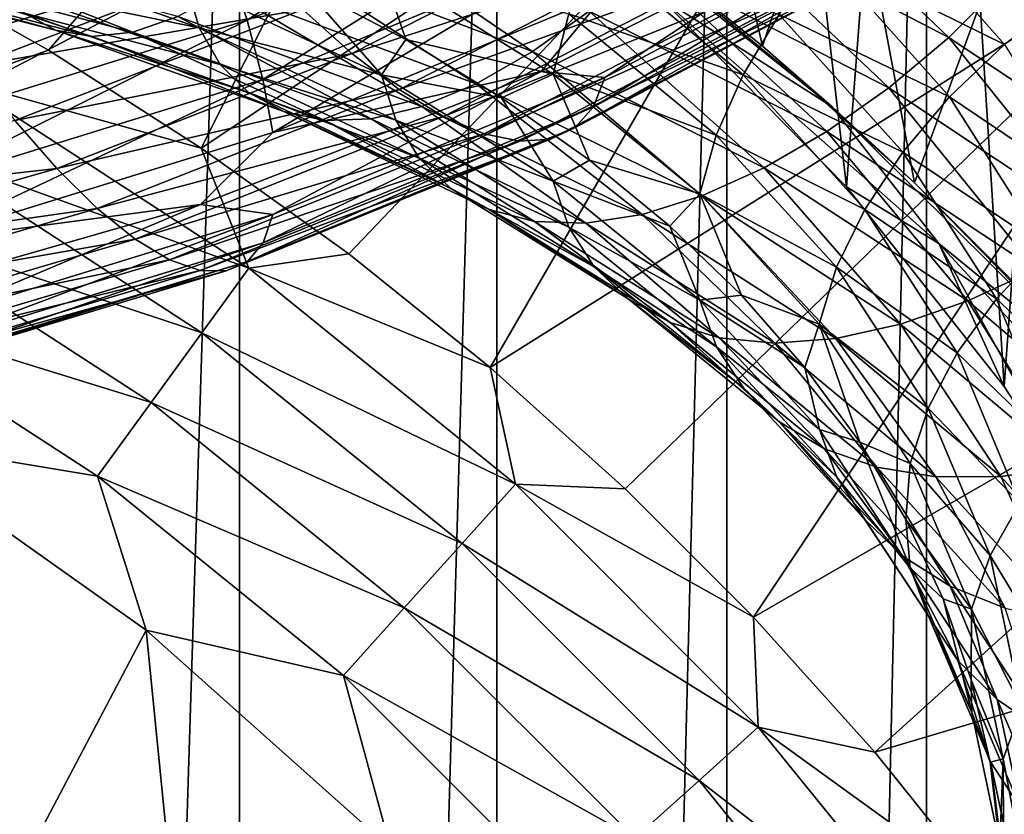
# Model space of a CAD drawing. Header units: metres. Extents: x -44 to 117, y -432 to 89.
# Tile 924 of 1056: x 8.56 to 13.52, y -56.39 to -52.38. Entities that reach past the tile are written whole.
import ezdxf

# ---------------------------------------------------------------- set-up
doc = ezdxf.new("R2010")
doc.units = ezdxf.units.M
doc.layers.add('solid_125568', color=7, linetype='CONTINUOUS')

msp = doc.modelspace()

# ---------------------------------------------------------------- linework, layer by layer
at = {"layer": 'solid_125568'}
for points in [[(17.143019, -53.226166, 273.509155), (3.356982, -45.266792, 273.509155), (3.335342, -45.254299, 273.742645)], [(17.164658, -53.238659, 273.742645), (17.143019, -53.226166, 273.509155), (3.335342, -45.254299, 273.742645)], [(3.335342, -45.254299, 291.208344), (17.164658, -53.238659, 273.742645), (3.335342, -45.254299, 273.742645)], [(3.335342, -45.254299, 291.208344), (17.164658, -53.238659, 291.208344), (17.164658, -53.238659, 273.742645)], [(3.335342, -45.254299, 291.208344), (3.359097, -45.268013, 291.593842), (17.164658, -53.238659, 291.208344)], [(17.076038, -53.187492, 273.273407), (3.421493, -45.304039, 273.279877), (3.356982, -45.266792, 273.509155)], [(17.143019, -53.226166, 273.509155), (17.076038, -53.187492, 273.273407), (3.356982, -45.266792, 273.509155)], [(3.359097, -45.268013, 291.593842), (17.140903, -53.224945, 291.593811), (17.164658, -53.238659, 291.208344)], [(3.359097, -45.268013, 291.593842), (3.437861, -45.313488, 291.980225), (17.140903, -53.224945, 291.593811)], [(16.969135, -53.125774, 273.052368), (3.530864, -45.367184, 273.052368), (3.421493, -45.304039, 273.279877)], [(17.076038, -53.187492, 273.273407), (16.969135, -53.125774, 273.052368), (3.421493, -45.304039, 273.279877)], [(3.437861, -45.313488, 291.980225), (17.062138, -53.17947, 291.980225), (17.140903, -53.224945, 291.593811)], [(3.437861, -45.313488, 291.980225), (3.571643, -45.390728, 292.371338), (17.062138, -53.17947, 291.980225)], [(16.805696, -53.03141, 272.814819), (3.679131, -45.452785, 272.833923), (3.530864, -45.367184, 273.052368)], [(16.969135, -53.125774, 273.052368), (16.805696, -53.03141, 272.814819), (3.530864, -45.367184, 273.052368)], [(3.571643, -45.390728, 292.371338), (16.928358, -53.10223, 292.371338), (17.062138, -53.17947, 291.980225)], [(3.571643, -45.390728, 292.371338), (3.760789, -45.499931, 292.757141), (16.928358, -53.10223, 292.371338)], [(16.637636, -52.934383, 272.631348), (3.862362, -45.558575, 272.631348), (3.679131, -45.452785, 272.833923)], [(16.805696, -53.03141, 272.814819), (16.637636, -52.934383, 272.631348), (3.679131, -45.452785, 272.833923)], [(3.760789, -45.499931, 292.757141), (16.746515, -52.997242, 292.744415), (16.928358, -53.10223, 292.371338)], [(3.760789, -45.499931, 292.757141), (4.005895, -45.641445, 293.12854), (16.746515, -52.997242, 292.744415)], [(16.423552, -52.81078, 272.44342), (4.076446, -45.682175, 272.44342), (3.862362, -45.558575, 272.631348)], [(16.637636, -52.934383, 272.631348), (16.423552, -52.81078, 272.44342), (3.862362, -45.558575, 272.631348)], [(4.005895, -45.641445, 293.12854), (16.494106, -52.851517, 293.12854), (16.746515, -52.997242, 292.744415)], [(4.005895, -45.641445, 293.12854), (4.306782, -45.815163, 293.488617), (16.494106, -52.851517, 293.12854)], [(16.338966, -52.761948, 272.378693), (4.161033, -45.731014, 272.378693), (4.076446, -45.682175, 272.44342)], [(16.423552, -52.81078, 272.44342), (16.338966, -52.761948, 272.378693), (4.076446, -45.682175, 272.44342)], [(16.183546, -52.672215, 272.271606), (4.31645, -45.820744, 272.271606), (4.161033, -45.731014, 272.378693)], [(16.338966, -52.761948, 272.378693), (16.183546, -52.672215, 272.271606), (4.161033, -45.731014, 272.378693)], [(4.306782, -45.815163, 293.488617), (16.193218, -52.677799, 293.488617), (16.494106, -52.851517, 293.12854)], [(4.306782, -45.815163, 293.488617), (4.6113, -45.990974, 293.730103), (16.193218, -52.677799, 293.488617)], [(15.919094, -52.519531, 272.114563), (4.580901, -45.973423, 272.114563), (4.31645, -45.820744, 272.271606)], [(16.183546, -52.672215, 272.271606), (15.919094, -52.519531, 272.114563), (4.31645, -45.820744, 272.271606)], [(15.919094, -52.519531, 272.114563), (15.633135, -52.354435, 271.971802), (4.580901, -45.973423, 272.114563)], [(4.6113, -45.990974, 293.730103), (15.906509, -52.512268, 293.718445), (16.193218, -52.677799, 293.488617)], [(4.6113, -45.990974, 293.730103), (4.935246, -46.178005, 293.902191), (15.906509, -52.512268, 293.718445)], [(4.935246, -46.178005, 293.902191), (15.56468, -52.314911, 293.902222), (15.906509, -52.512268, 293.718445)], [(8.246531, -93, 352.124207), (9.663789, -48, 351.118622), (8.246156, -48, 352.124451)], [(8.246531, -93, 352.124207), (9.664078, -93, 351.118408), (9.663789, -48, 351.118622)], [(9.664078, -93, 351.118408), (10.959921, -48, 349.960388), (9.663789, -48, 351.118622)], [(9.664078, -93, 351.118408), (10.960173, -93, 349.960144), (10.959921, -48, 349.960388)], [(10.960173, -93, 349.960144), (12.118184, -48, 348.664337), (10.959921, -48, 349.960388)], [(10.960173, -93, 349.960144), (12.118393, -93, 348.664093), (12.118184, -48, 348.664337)], [(12.721245, -53.225517, 330.144501), (11.779553, -52.26564, 328.925659), (12.118204, -48, 329.335663)], [(12.118393, -93, 348.664093), (13.124092, -48, 347.246704), (12.118184, -48, 348.664337)], [(12.721245, -53.225517, 330.144501), (12.118204, -48, 329.335663), (13.124109, -48, 330.753326)], [(12.118393, -93, 348.664093), (13.124221, -93, 347.24649), (13.124092, -48, 347.246704)], [(13.516206, -54.23061, 331.413025), (12.721245, -53.225517, 330.144501), (13.124109, -48, 330.753326)], [(13.124221, -93, 347.24649), (13.964926, -48, 345.725403), (13.124092, -48, 347.246704)], [(13.516206, -54.23061, 331.413025), (13.124109, -48, 330.753326), (13.964943, -48, 332.274658)], [(13.124221, -93, 347.24649), (13.96501, -93, 345.72522), (13.964926, -48, 345.725403)], [(13.990424, -54.959663, 332.32782), (13.516206, -54.23061, 331.413025), (13.964943, -48, 332.274658)], [(8.701535, -52.537182, 267.378693), (7.905807, -52.087318, 267.378693), (11.122501, -49.750217, 271.024719)], [(9.471743, -53.029461, 267.378693), (8.701535, -52.537182, 267.378693), (11.122501, -49.750217, 271.024719)], [(9.471743, -53.029461, 267.378693), (11.122501, -49.750217, 271.024719), (12.881689, -50.765884, 271.223572)], [(11.867803, -50.653893, 294.5), (11.500313, -51.87595, 294.5), (12.297824, -52.517117, 294.5)], [(12.704739, -51.296204, 294.5), (11.867803, -50.653893, 294.5), (12.297824, -52.517117, 294.5)], [(10.21417, -53.562717, 267.378693), (9.471743, -53.029461, 267.378693), (12.881689, -50.765884, 271.223572)], [(10.926641, -54.135384, 267.378693), (10.21417, -53.562717, 267.378693), (12.881689, -50.765884, 271.223572)], [(10.926641, -54.135384, 267.378693), (12.881689, -50.765884, 271.223572), (14.65399, -51.789124, 271.621307)], [(12.982296, -51.181026, 294.476563), (13.511361, -51.985119, 294.5), (14.281245, -52.714848, 294.5)], [(12.982296, -51.181026, 294.476563), (14.281245, -52.714848, 294.5), (14.470313, -52.529686, 294.476563)], [(12.982296, -51.181026, 294.476563), (14.470313, -52.529686, 294.476563), (14.325593, -52.029861, 294.406891)], [(12.704739, -51.296204, 294.5), (12.297824, -52.517117, 294.5), (13.064121, -53.205406, 294.5)], [(13.511361, -51.985119, 294.5), (12.704739, -51.296204, 294.5), (13.064121, -53.205406, 294.5)], [(9.59651, -52.064251, 860.611084), (11.228386, -51.387558, 861.555359), (9.703315, -52.385498, 860.737854)], [(11.228386, -51.387558, 861.555359), (11.353364, -51.700367, 861.690613), (9.703315, -52.385498, 860.737854)], [(12.238725, -51.517078, 902.427551), (11.982244, -51.821827, 902.351868), (13.23727, -52.472126, 901.111633)], [(13.520548, -52.187912, 901.166626), (12.238725, -51.517078, 902.427551), (13.23727, -52.472126, 901.111633)], [(12.647263, -52.820904, 325.5), (11.086581, -51.569908, 325.5), (11.779553, -52.26564, 328.925659)], [(11.500313, -51.87595, 294.5), (11.086581, -51.569908, 325.5), (12.647263, -52.820904, 325.5)], [(9.703315, -52.385498, 860.737854), (11.353364, -51.700367, 861.690613), (9.782591, -52.683659, 860.908569)], [(11.353364, -51.700367, 861.690613), (11.446134, -51.992786, 861.867981), (9.782591, -52.683659, 860.908569)], [(7.747924, -52.255142, 859.707581), (9.464673, -51.72728, 860.531128), (7.855839, -52.601288, 859.779236)], [(9.464673, -51.72728, 860.531128), (9.59651, -52.064251, 860.611084), (7.855839, -52.601288, 859.779236)], [(11.607063, -54.745781, 267.378693), (10.926641, -54.135384, 267.378693), (14.65399, -51.789124, 271.621307)], [(12.253444, -55.392117, 267.378693), (11.607063, -54.745781, 267.378693), (14.65399, -51.789124, 271.621307)], [(11.982244, -51.821827, 902.351868), (11.709016, -52.097622, 902.224304), (12.935476, -52.726486, 901.006287)], [(13.23727, -52.472126, 901.111633), (11.982244, -51.821827, 902.351868), (12.935476, -52.726486, 901.006287)], [(16.009871, -53.223419, 271.621307), (12.253444, -55.392117, 267.378693), (14.65399, -51.789124, 271.621307)], [(12.607059, -52.058762, 894.48175), (12.870127, -51.77383, 894.394226), (13.516775, -52.507988, 893.135254)], [(13.516775, -52.507988, 893.135254), (12.870127, -51.77383, 894.394226), (13.829067, -52.26741, 893.070618)], [(10.098078, -51.829777, 903.148621), (9.844949, -52.053421, 902.911499), (11.139381, -52.544228, 901.834167)], [(10.230477, -52.552696, 865.146118), (11.601513, -51.857368, 866.140808), (9.983117, -52.331326, 865.38855)], [(11.425812, -52.339935, 902.049988), (10.098078, -51.829777, 903.148621), (11.139381, -52.544228, 901.834167)], [(11.871897, -52.017284, 865.883545), (11.601513, -51.857368, 866.140808), (10.230477, -52.552696, 865.146118)], [(11.50377, -52.257648, 862.084473), (12.769224, -51.837643, 863.18689), (11.183094, -52.643414, 862.124512)], [(11.504219, -52.673965, 862.612915), (11.183094, -52.643414, 862.124512), (12.769224, -51.837643, 863.18689)], [(13.046069, -51.852699, 863.687927), (12.981181, -52.008228, 863.993591), (11.446983, -52.82238, 862.921021)], [(11.504219, -52.673965, 862.612915), (13.046069, -51.852699, 863.687927), (11.446983, -52.82238, 862.921021)], [(11.504219, -52.673965, 862.612915), (12.769224, -51.837643, 863.18689), (13.046069, -51.852699, 863.687927)], [(12.297824, -52.517117, 294.5), (11.500313, -51.87595, 294.5), (12.647263, -52.820904, 325.5)], [(8.017706, -52.00901, 903.273193), (7.823574, -52.102558, 902.928589), (9.127118, -52.445602, 902.007385)], [(9.353641, -52.366348, 902.335022), (8.017706, -52.00901, 903.273193), (9.127118, -52.445602, 902.007385)], [(9.782591, -52.683659, 860.908569), (11.446134, -51.992786, 861.867981), (9.831841, -52.951397, 861.120422)], [(11.446134, -51.992786, 861.867981), (11.50377, -52.257648, 862.084473), (9.831841, -52.951397, 861.120422)], [(10.468892, -52.734627, 864.87262), (11.871897, -52.017284, 865.883545), (10.230477, -52.552696, 865.146118)], [(12.125521, -52.133026, 865.599182), (11.871897, -52.017284, 865.883545), (10.468892, -52.734627, 864.87262)], [(12.981181, -52.008228, 863.993591), (12.876419, -52.122391, 864.314392), (11.35459, -52.926327, 863.246826)], [(11.446983, -52.82238, 862.921021), (12.981181, -52.008228, 863.993591), (11.35459, -52.926327, 863.246826)], [(13.511361, -51.985119, 294.5), (13.064121, -53.205406, 294.5), (13.794596, -53.935879, 294.5)], [(14.281245, -52.714848, 294.5), (13.511361, -51.985119, 294.5), (13.794596, -53.935879, 294.5)], [(7.855839, -52.601288, 859.779236), (9.59651, -52.064251, 860.611084), (7.94326, -52.929588, 859.899048)], [(9.59651, -52.064251, 860.611084), (9.703315, -52.385498, 860.737854), (7.94326, -52.929588, 859.899048)], [(9.461052, -52.423378, 899.305725), (8.361881, -52.037899, 900.254822), (9.394997, -52.198315, 898.99408)], [(8.45571, -52.217327, 900.593994), (8.361881, -52.037899, 900.254822), (9.461052, -52.423378, 899.305725)], [(9.844949, -52.053421, 902.911499), (9.594863, -52.233952, 902.638306), (10.856365, -52.705914, 901.582214)], [(11.139381, -52.544228, 901.834167), (9.844949, -52.053421, 902.911499), (10.856365, -52.705914, 901.582214)], [(11.322314, -52.353718, 896.129272), (11.448859, -52.038528, 895.937927), (12.200604, -52.661175, 894.777222)], [(12.200604, -52.661175, 894.777222), (11.448859, -52.038528, 895.937927), (12.382464, -52.356876, 894.610657)], [(12.382464, -52.356876, 894.610657), (12.607059, -52.058762, 894.48175), (13.240438, -52.771179, 893.242432)], [(13.240438, -52.771179, 893.242432), (12.607059, -52.058762, 894.48175), (13.516775, -52.507988, 893.135254)], [(8.738064, -52.435455, 901.305542), (7.49013, -52.116215, 902.197327), (8.582075, -52.350861, 900.946899)], [(7.646699, -52.137787, 902.567383), (7.49013, -52.116215, 902.197327), (8.738064, -52.435455, 901.305542)], [(7.823574, -52.102558, 902.928589), (7.646699, -52.137787, 902.567383), (8.920747, -52.46806, 901.661682)], [(9.127118, -52.445602, 902.007385), (7.823574, -52.102558, 902.928589), (8.920747, -52.46806, 901.661682)], [(8.260358, -52.692642, 267.072937), (7.905807, -52.087318, 267.378693), (8.701535, -52.537182, 267.378693)], [(8.318213, -52.616932, 864.727844), (9.732686, -52.076279, 865.594849), (8.106599, -52.314674, 864.908081)], [(9.983117, -52.331326, 865.38855), (9.732686, -52.076279, 865.594849), (8.318213, -52.616932, 864.727844)], [(10.378281, -52.117817, 897.442627), (10.502178, -52.482899, 897.519104), (9.985483, -52.211227, 898.096191)], [(11.243861, -52.657497, 896.35437), (10.502178, -52.482899, 897.519104), (10.378281, -52.117817, 897.442627)], [(11.243861, -52.657497, 896.35437), (10.378281, -52.117817, 897.442627), (11.322314, -52.353718, 896.129272)], [(11.709016, -52.097622, 902.224304), (11.425812, -52.339935, 902.049988), (12.622631, -52.946957, 900.855286)], [(12.935476, -52.726486, 901.006287), (11.709016, -52.097622, 902.224304), (12.622631, -52.946957, 900.855286)], [(8.920747, -52.46806, 901.661682), (7.646699, -52.137787, 902.567383), (8.738064, -52.435455, 901.305542)], [(10.692509, -52.871346, 864.573242), (12.125521, -52.133026, 865.599182), (10.468892, -52.734627, 864.87262)], [(12.356373, -52.200489, 865.292725), (12.125521, -52.133026, 865.599182), (10.692509, -52.871346, 864.573242)], [(12.876419, -52.122391, 864.314392), (12.735133, -52.193573, 864.642822), (11.229998, -52.984493, 863.582581)], [(11.35459, -52.926327, 863.246826), (12.876419, -52.122391, 864.314392), (11.229998, -52.984493, 863.582581)], [(9.567243, -52.608402, 899.636353), (8.45571, -52.217327, 900.593994), (9.461052, -52.423378, 899.305725)], [(8.582075, -52.350861, 900.946899), (8.45571, -52.217327, 900.593994), (9.567243, -52.608402, 899.636353)], [(10.378843, -52.661522, 897.972351), (9.394997, -52.198315, 898.99408), (9.985483, -52.211227, 898.096191)], [(9.461052, -52.423378, 899.305725), (9.394997, -52.198315, 898.99408), (10.378843, -52.661522, 897.972351)], [(10.378843, -52.661522, 897.972351), (9.985483, -52.211227, 898.096191), (10.502178, -52.482899, 897.519104)], [(10.896039, -52.95829, 864.253479), (12.356373, -52.200489, 865.292725), (10.692509, -52.871346, 864.573242)], [(12.560673, -52.220142, 864.971436), (12.356373, -52.200489, 865.292725), (10.896039, -52.95829, 864.253479)], [(12.735133, -52.193573, 864.642822), (12.560673, -52.220142, 864.971436), (11.076166, -52.995583, 863.920715)], [(11.229998, -52.984493, 863.582581), (12.735133, -52.193573, 864.642822), (11.076166, -52.995583, 863.920715)], [(13.520548, -52.187912, 901.166626), (13.23727, -52.472126, 901.111633), (14.341559, -53.213631, 899.782715)], [(9.594863, -52.233952, 902.638306), (9.353641, -52.366348, 902.335022), (10.583374, -52.8204, 901.299438)], [(10.856365, -52.705914, 901.582214), (9.594863, -52.233952, 902.638306), (10.583374, -52.8204, 901.299438)], [(9.831841, -52.951397, 861.120422), (11.50377, -52.257648, 862.084473), (11.183094, -52.643414, 862.124512)], [(11.076166, -52.995583, 863.920715), (12.560673, -52.220142, 864.971436), (10.896039, -52.95829, 864.253479)], [(12.647263, -52.820904, 325.5), (11.779553, -52.26564, 328.925659), (13.186233, -53.510242, 328.92865)], [(13.186233, -53.510242, 328.92865), (11.779553, -52.26564, 328.925659), (12.721245, -53.225517, 330.144501)], [(8.532269, -52.891697, 864.50647), (9.983117, -52.331326, 865.38855), (8.318213, -52.616932, 864.727844)], [(10.230477, -52.552696, 865.146118), (9.983117, -52.331326, 865.38855), (8.532269, -52.891697, 864.50647)], [(9.710257, -52.750134, 899.978088), (8.582075, -52.350861, 900.946899), (9.567243, -52.608402, 899.636353)], [(8.738064, -52.435455, 901.305542), (8.582075, -52.350861, 900.946899), (9.710257, -52.750134, 899.978088)], [(9.353641, -52.366348, 902.335022), (9.127118, -52.445602, 902.007385), (10.327034, -52.883095, 900.991272)], [(10.583374, -52.8204, 901.299438), (9.353641, -52.366348, 902.335022), (10.327034, -52.883095, 900.991272)], [(11.425812, -52.339935, 902.049988), (11.139381, -52.544228, 901.834167), (12.306181, -53.129478, 900.663208)], [(11.243861, -52.657497, 896.35437), (11.322314, -52.353718, 896.129272), (12.065747, -52.964657, 894.977539)], [(12.065747, -52.964657, 894.977539), (11.322314, -52.353718, 896.129272), (12.200604, -52.661175, 894.777222)], [(12.622631, -52.946957, 900.855286), (11.425812, -52.339935, 902.049988), (12.306181, -53.129478, 900.663208)], [(12.200604, -52.661175, 894.777222), (12.382464, -52.356876, 894.610657), (13.004519, -53.050316, 893.387939)], [(13.004519, -53.050316, 893.387939), (12.382464, -52.356876, 894.610657), (13.240438, -52.771179, 893.242432)], [(7.94326, -52.929588, 859.899048), (9.703315, -52.385498, 860.737854), (8.008144, -53.23254, 860.06427)], [(9.703315, -52.385498, 860.737854), (9.782591, -52.683659, 860.908569), (8.008144, -53.23254, 860.06427)], [(9.886786, -52.845333, 900.323059), (8.738064, -52.435455, 901.305542), (9.710257, -52.750134, 899.978088)], [(8.920747, -52.46806, 901.661682), (8.738064, -52.435455, 901.305542), (9.886786, -52.845333, 900.323059)], [(9.127118, -52.445602, 902.007385), (8.920747, -52.46806, 901.661682), (10.09351, -52.890747, 900.663391)], [(10.327034, -52.883095, 900.991272), (9.127118, -52.445602, 902.007385), (10.09351, -52.890747, 900.663391)], [(10.451821, -52.889797, 898.277771), (9.461052, -52.423378, 899.305725), (10.378843, -52.661522, 897.972351)], [(9.567243, -52.608402, 899.636353), (9.461052, -52.423378, 899.305725), (10.451821, -52.889797, 898.277771)], [(10.09351, -52.890747, 900.663391), (8.920747, -52.46806, 901.661682), (9.886786, -52.845333, 900.323059)], [(10.378843, -52.661522, 897.972351), (10.502178, -52.482899, 897.519104), (10.98378, -52.776844, 896.920166)], [(11.243861, -52.657497, 896.35437), (10.98378, -52.776844, 896.920166), (10.502178, -52.482899, 897.519104)], [(13.064121, -53.205406, 294.5), (12.297824, -52.517117, 294.5), (12.647263, -52.820904, 325.5)], [(13.23727, -52.472126, 901.111633), (12.935476, -52.726486, 901.006287), (14.014635, -53.444447, 899.70166)], [(14.341559, -53.213631, 899.782715), (13.23727, -52.472126, 901.111633), (14.014635, -53.444447, 899.70166)], [(13.240438, -52.771179, 893.242432), (13.516775, -52.507988, 893.135254), (14.00852, -53.2897, 891.836243)], [(8.260358, -52.692642, 267.072937), (8.701535, -52.537182, 267.378693), (9.471743, -53.029461, 267.378693)], [(8.743685, -53.132782, 864.249268), (10.230477, -52.552696, 865.146118), (8.532269, -52.891697, 864.50647)], [(10.468892, -52.734627, 864.87262), (10.230477, -52.552696, 865.146118), (8.743685, -53.132782, 864.249268)], [(11.139381, -52.544228, 901.834167), (10.856365, -52.705914, 901.582214), (11.993478, -53.269958, 900.434875)], [(12.306181, -53.129478, 900.663208), (11.139381, -52.544228, 901.834167), (11.993478, -53.269958, 900.434875)], [(10.569158, -53.081181, 898.598877), (9.567243, -52.608402, 899.636353), (10.451821, -52.889797, 898.277771)], [(9.710257, -52.750134, 899.978088), (9.567243, -52.608402, 899.636353), (10.569158, -53.081181, 898.598877)], [(9.831841, -52.951397, 861.120422), (11.183094, -52.643414, 862.124512), (9.468558, -53.313225, 861.1745)], [(9.832201, -53.364437, 861.646545), (9.468558, -53.313225, 861.1745), (11.183094, -52.643414, 862.124512)], [(9.832201, -53.364437, 861.646545), (11.183094, -52.643414, 862.124512), (11.504219, -52.673965, 862.612915)], [(11.244503, -53.196987, 896.881836), (10.378843, -52.661522, 897.972351), (10.98378, -52.776844, 896.920166)], [(10.451821, -52.889797, 898.277771), (10.378843, -52.661522, 897.972351), (11.244503, -53.196987, 896.881836)], [(11.243861, -52.657497, 896.35437), (11.427592, -53.090977, 896.302124), (10.98378, -52.776844, 896.920166)], [(11.982163, -53.260338, 895.207764), (11.427592, -53.090977, 896.302124), (11.243861, -52.657497, 896.35437)], [(11.982163, -53.260338, 895.207764), (11.243861, -52.657497, 896.35437), (12.065747, -52.964657, 894.977539)], [(12.065747, -52.964657, 894.977539), (12.200604, -52.661175, 894.777222), (12.813499, -53.338753, 893.567688)], [(12.813499, -53.338753, 893.567688), (12.200604, -52.661175, 894.777222), (13.004519, -53.050316, 893.387939)], [(8.008144, -53.23254, 860.06427), (9.782591, -52.683659, 860.908569), (8.04845, -53.502636, 860.272339)], [(9.782591, -52.683659, 860.908569), (9.831841, -52.951397, 861.120422), (8.04845, -53.502636, 860.272339)], [(8.260358, -52.692642, 267.072937), (9.710632, -53.63446, 267.072937), (8.059456, -53.040615, 266.826752)], [(8.260358, -52.692642, 267.072937), (9.471743, -53.029461, 267.378693), (9.710632, -53.63446, 267.072937)], [(11.504219, -52.673965, 862.612915), (11.446983, -52.82238, 862.921021), (9.783266, -53.506584, 861.956909)], [(9.832201, -53.364437, 861.646545), (11.504219, -52.673965, 862.612915), (9.783266, -53.506584, 861.956909)], [(10.856365, -52.705914, 901.582214), (10.583374, -52.8204, 901.299438), (11.691847, -53.364269, 900.175049)], [(11.993478, -53.269958, 900.434875), (10.856365, -52.705914, 901.582214), (11.691847, -53.364269, 900.175049)], [(8.947432, -53.333973, 863.961731), (10.468892, -52.734627, 864.87262), (8.743685, -53.132782, 864.249268)], [(10.692509, -52.871346, 864.573242), (10.468892, -52.734627, 864.87262), (8.947432, -53.333973, 863.961731)], [(10.727181, -53.232201, 898.92804), (9.710257, -52.750134, 899.978088), (10.569158, -53.081181, 898.598877)], [(9.886786, -52.845333, 900.323059), (9.710257, -52.750134, 899.978088), (10.727181, -53.232201, 898.92804)], [(12.935476, -52.726486, 901.006287), (12.622631, -52.946957, 900.855286), (13.675711, -53.640907, 899.575989)], [(14.014635, -53.444447, 899.70166), (12.935476, -52.726486, 901.006287), (13.675711, -53.640907, 899.575989)], [(11.244503, -53.196987, 896.881836), (10.98378, -52.776844, 896.920166), (11.427592, -53.090977, 896.302124)], [(13.004519, -53.050316, 893.387939), (13.240438, -52.771179, 893.242432), (13.72208, -53.530136, 891.963867)], [(13.72208, -53.530136, 891.963867), (13.240438, -52.771179, 893.242432), (14.00852, -53.2897, 891.836243)], [(11.446983, -52.82238, 862.921021), (11.35459, -52.926327, 863.246826), (9.704287, -53.601543, 862.286987)], [(9.783266, -53.506584, 861.956909), (11.446983, -52.82238, 862.921021), (9.704287, -53.601543, 862.286987)], [(10.922231, -53.33939, 899.257751), (9.886786, -52.845333, 900.323059), (10.727181, -53.232201, 898.92804)], [(10.09351, -52.890747, 900.663391), (9.886786, -52.845333, 900.323059), (10.922231, -53.33939, 899.257751)], [(10.583374, -52.8204, 901.299438), (10.327034, -52.883095, 900.991272), (11.408627, -53.408306, 899.888489)], [(11.691847, -53.364269, 900.175049), (10.583374, -52.8204, 901.299438), (11.408627, -53.408306, 899.888489)], [(14.06751, -54.228737, 325.5), (12.647263, -52.820904, 325.5), (13.186233, -53.510242, 328.92865)], [(13.064121, -53.205406, 294.5), (12.647263, -52.820904, 325.5), (14.06751, -54.228737, 325.5)], [(8.743685, -53.132782, 864.249268), (8.532269, -52.891697, 864.50647), (6.984691, -53.329895, 863.726624)], [(9.138512, -53.489063, 863.649414), (10.692509, -52.871346, 864.573242), (8.947432, -53.333973, 863.961731)], [(10.896039, -52.95829, 864.253479), (10.692509, -52.871346, 864.573242), (9.138512, -53.489063, 863.649414)], [(10.327034, -52.883095, 900.991272), (10.09351, -52.890747, 900.663391), (11.150625, -53.399261, 899.580444)], [(11.150625, -53.399261, 899.580444), (10.09351, -52.890747, 900.663391), (10.922231, -53.33939, 899.257751)], [(11.408627, -53.408306, 899.888489), (10.327034, -52.883095, 900.991272), (11.150625, -53.399261, 899.580444)], [(11.323574, -53.428844, 897.180298), (10.451821, -52.889797, 898.277771), (11.244503, -53.196987, 896.881836)], [(10.569158, -53.081181, 898.598877), (10.451821, -52.889797, 898.277771), (11.323574, -53.428844, 897.180298)], [(8.04845, -53.502636, 860.272339), (9.831841, -52.951397, 861.120422), (9.468558, -53.313225, 861.1745)], [(9.312419, -53.593063, 863.318176), (10.896039, -52.95829, 864.253479), (9.138512, -53.489063, 863.649414)], [(11.076166, -52.995583, 863.920715), (10.896039, -52.95829, 864.253479), (9.312419, -53.593063, 863.318176)], [(11.35459, -52.926327, 863.246826), (11.229998, -52.984493, 863.582581), (9.597797, -53.648293, 862.629089)], [(9.704287, -53.601543, 862.286987), (11.35459, -52.926327, 863.246826), (9.597797, -53.648293, 862.629089)], [(12.622631, -52.946957, 900.855286), (12.306181, -53.129478, 900.663208), (13.332845, -53.799496, 899.40979)], [(13.675711, -53.640907, 899.575989), (12.622631, -52.946957, 900.855286), (13.332845, -53.799496, 899.40979)], [(9.466335, -53.645805, 862.975464), (11.076166, -52.995583, 863.920715), (9.312419, -53.593063, 863.318176)], [(11.229998, -52.984493, 863.582581), (11.076166, -52.995583, 863.920715), (9.466335, -53.645805, 862.975464)], [(9.597797, -53.648293, 862.629089), (11.229998, -52.984493, 863.582581), (9.466335, -53.645805, 862.975464)], [(11.982163, -53.260338, 895.207764), (12.065747, -52.964657, 894.977539), (12.671865, -53.629848, 893.777405)], [(12.671865, -53.629848, 893.777405), (12.065747, -52.964657, 894.977539), (12.813499, -53.338753, 893.567688)], [(8.059456, -53.040615, 266.826752), (9.474458, -53.959526, 266.826752), (7.841757, -53.417679, 266.646545)], [(9.710632, -53.63446, 267.072937), (9.474458, -53.959526, 266.826752), (8.059456, -53.040615, 266.826752)], [(9.710632, -53.63446, 267.072937), (9.471743, -53.029461, 267.378693), (10.21417, -53.562717, 267.378693)], [(12.813499, -53.338753, 893.567688), (13.004519, -53.050316, 893.387939), (13.477542, -53.789421, 892.126587)], [(13.477542, -53.789421, 892.126587), (13.004519, -53.050316, 893.387939), (13.72208, -53.530136, 891.963867)], [(11.45072, -53.627281, 897.490967), (10.569158, -53.081181, 898.598877), (11.323574, -53.428844, 897.180298)], [(10.727181, -53.232201, 898.92804), (10.569158, -53.081181, 898.598877), (11.45072, -53.627281, 897.490967)], [(11.244503, -53.196987, 896.881836), (11.427592, -53.090977, 896.302124), (11.831213, -53.423008, 895.668152)], [(11.982163, -53.260338, 895.207764), (11.831213, -53.423008, 895.668152), (11.427592, -53.090977, 896.302124)], [(7.157763, -53.587627, 863.457214), (8.743685, -53.132782, 864.249268), (6.984691, -53.329895, 863.726624)], [(8.947432, -53.333973, 863.961731), (8.743685, -53.132782, 864.249268), (7.157763, -53.587627, 863.457214)], [(12.306181, -53.129478, 900.663208), (11.993478, -53.269958, 900.434875), (12.994016, -53.916641, 899.207153)], [(13.332845, -53.799496, 899.40979), (12.306181, -53.129478, 900.663208), (12.994016, -53.916641, 899.207153)], [(11.982879, -53.795383, 895.732605), (11.244503, -53.196987, 896.881836), (11.831213, -53.423008, 895.668152)], [(11.323574, -53.428844, 897.180298), (11.244503, -53.196987, 896.881836), (11.982879, -53.795383, 895.732605)], [(13.794596, -53.935879, 294.5), (13.064121, -53.205406, 294.5), (14.06751, -54.228737, 325.5)], [(11.621954, -53.78857, 897.806458), (10.727181, -53.232201, 898.92804), (11.45072, -53.627281, 897.490967)], [(10.922231, -53.33939, 899.257751), (10.727181, -53.232201, 898.92804), (11.621954, -53.78857, 897.806458)], [(11.982163, -53.260338, 895.207764), (12.193214, -53.771244, 895.020203), (11.831213, -53.423008, 895.668152)], [(12.584102, -53.916969, 894.012939), (12.193214, -53.771244, 895.020203), (11.982163, -53.260338, 895.207764)], [(12.584102, -53.916969, 894.012939), (11.982163, -53.260338, 895.207764), (12.671865, -53.629848, 893.777405)], [(16.009871, -53.223419, 271.621307), (12.863886, -56.072498, 267.378693), (12.253444, -55.392117, 267.378693)], [(13.186233, -53.510242, 328.92865), (12.721245, -53.225517, 330.144501), (13.516206, -54.23061, 331.413025)], [(16.009871, -53.223419, 271.621307), (17.225948, -54.778015, 271.621307), (12.863886, -56.072498, 267.378693)], [(11.993478, -53.269958, 900.434875), (11.691847, -53.364269, 900.175049), (12.66718, -53.98875, 898.97229)], [(12.994016, -53.916641, 899.207153), (11.993478, -53.269958, 900.434875), (12.66718, -53.98875, 898.97229)], [(7.324533, -53.805092, 863.158081), (8.947432, -53.333973, 863.961731), (7.157763, -53.587627, 863.457214)], [(9.138512, -53.489063, 863.649414), (8.947432, -53.333973, 863.961731), (7.324533, -53.805092, 863.158081)], [(8.04845, -53.502636, 860.272339), (9.468558, -53.313225, 861.1745), (7.656762, -53.832657, 860.349487)], [(8.048717, -53.912785, 860.796631), (7.656762, -53.832657, 860.349487), (9.468558, -53.313225, 861.1745)], [(8.048717, -53.912785, 860.796631), (9.468558, -53.313225, 861.1745), (9.832201, -53.364437, 861.646545)], [(11.8333, -53.908989, 898.119507), (10.922231, -53.33939, 899.257751), (11.621954, -53.78857, 897.806458)], [(11.150625, -53.399261, 899.580444), (10.922231, -53.33939, 899.257751), (11.8333, -53.908989, 898.119507)], [(12.671865, -53.629848, 893.777405), (12.813499, -53.338753, 893.567688), (13.279552, -54.061272, 892.319946)], [(13.279552, -54.061272, 892.319946), (12.813499, -53.338753, 893.567688), (13.477542, -53.789421, 892.126587)], [(9.832201, -53.364437, 861.646545), (9.783266, -53.506584, 861.956909), (8.008636, -54.049576, 861.108826)], [(8.048717, -53.912785, 860.796631), (9.832201, -53.364437, 861.646545), (8.008636, -54.049576, 861.108826)], [(12.080764, -53.984802, 898.422913), (11.150625, -53.399261, 899.580444), (11.8333, -53.908989, 898.119507)], [(11.408627, -53.408306, 899.888489), (11.150625, -53.399261, 899.580444), (12.080764, -53.984802, 898.422913)], [(11.691847, -53.364269, 900.175049), (11.408627, -53.408306, 899.888489), (12.360304, -54.012245, 898.709351)], [(12.360304, -54.012245, 898.709351), (11.408627, -53.408306, 899.888489), (12.080764, -53.984802, 898.422913)], [(12.66718, -53.98875, 898.97229), (11.691847, -53.364269, 900.175049), (12.360304, -54.012245, 898.709351)], [(7.841757, -53.417679, 266.646545), (9.218538, -54.311771, 266.646545), (7.612633, -53.814533, 266.536713)], [(9.474458, -53.959526, 266.826752), (9.218538, -54.311771, 266.646545), (7.841757, -53.417679, 266.646545)], [(12.067148, -54.031158, 896.023743), (11.323574, -53.428844, 897.180298), (11.982879, -53.795383, 895.732605)], [(11.45072, -53.627281, 897.490967), (11.323574, -53.428844, 897.180298), (12.067148, -54.031158, 896.023743)], [(11.982879, -53.795383, 895.732605), (11.831213, -53.423008, 895.668152), (12.193214, -53.771244, 895.020203)], [(7.480912, -53.975704, 862.834961), (9.138512, -53.489063, 863.649414), (7.324533, -53.805092, 863.158081)], [(9.312419, -53.593063, 863.318176), (9.138512, -53.489063, 863.649414), (7.480912, -53.975704, 862.834961)], [(9.783266, -53.506584, 861.956909), (9.704287, -53.601543, 862.286987), (7.943966, -54.136894, 861.442566)], [(8.008636, -54.049576, 861.108826), (9.783266, -53.506584, 861.956909), (7.943966, -54.136894, 861.442566)], [(13.186233, -53.510242, 328.92865), (13.516206, -54.23061, 331.413025), (13.990424, -54.959663, 332.32782)], [(14.462205, -54.888233, 328.92865), (13.186233, -53.510242, 328.92865), (13.990424, -54.959663, 332.32782)], [(14.06751, -54.228737, 325.5), (13.186233, -53.510242, 328.92865), (14.462205, -54.888233, 328.92865)], [(13.477542, -53.789421, 892.126587), (13.72208, -53.530136, 891.963867), (14.047896, -54.323883, 890.65802)], [(7.623224, -54.094135, 862.494141), (9.312419, -53.593063, 863.318176), (7.480912, -53.975704, 862.834961)], [(9.466335, -53.645805, 862.975464), (9.312419, -53.593063, 863.318176), (7.623224, -54.094135, 862.494141)], [(9.704287, -53.601543, 862.286987), (9.597797, -53.648293, 862.629089), (7.856788, -54.17395, 861.789978)], [(7.943966, -54.136894, 861.442566), (9.704287, -53.601543, 862.286987), (7.856788, -54.17395, 861.789978)], [(9.710632, -53.63446, 267.072937), (10.21417, -53.562717, 267.378693), (10.926641, -54.135384, 267.378693)], [(7.749185, -54.159958, 862.143127), (9.466335, -53.645805, 862.975464), (7.623224, -54.094135, 862.494141)], [(9.597797, -53.648293, 862.629089), (9.466335, -53.645805, 862.975464), (7.749185, -54.159958, 862.143127)], [(7.856788, -54.17395, 861.789978), (9.597797, -53.648293, 862.629089), (7.749185, -54.159958, 862.143127)], [(9.710632, -53.63446, 267.072937), (11.054516, -54.722717, 267.072937), (9.474458, -53.959526, 266.826752)], [(9.710632, -53.63446, 267.072937), (10.926641, -54.135384, 267.378693), (11.054516, -54.722717, 267.072937)], [(12.202662, -54.237251, 896.32312), (11.45072, -53.627281, 897.490967), (12.067148, -54.031158, 896.023743)], [(11.621954, -53.78857, 897.806458), (11.45072, -53.627281, 897.490967), (12.202662, -54.237251, 896.32312)], [(12.584102, -53.916969, 894.012939), (12.671865, -53.629848, 893.777405), (13.132763, -54.33942, 892.53949)], [(13.132763, -54.33942, 892.53949), (12.671865, -53.629848, 893.777405), (13.279552, -54.061272, 892.319946)], [(13.675711, -53.640907, 899.575989), (13.332845, -53.799496, 899.40979), (14.208582, -54.543346, 898.086121)], [(12.385168, -54.40966, 896.623901), (11.621954, -53.78857, 897.806458), (12.202662, -54.237251, 896.32312)], [(11.8333, -53.908989, 898.119507), (11.621954, -53.78857, 897.806458), (12.385168, -54.40966, 896.623901)], [(11.982879, -53.795383, 895.732605), (12.193214, -53.771244, 895.020203), (12.512467, -54.134151, 894.359741)], [(12.584884, -54.44738, 894.535095), (11.982879, -53.795383, 895.732605), (12.512467, -54.134151, 894.359741)], [(12.067148, -54.031158, 896.023743), (11.982879, -53.795383, 895.732605), (12.584884, -54.44738, 894.535095)], [(12.584102, -53.916969, 894.012939), (12.512467, -54.134151, 894.359741), (12.193214, -53.771244, 895.020203)], [(13.332845, -53.799496, 899.40979), (12.994016, -53.916641, 899.207153), (13.847464, -54.635307, 897.911072)], [(13.279552, -54.061272, 892.319946), (13.477542, -53.789421, 892.126587), (13.797515, -54.562656, 890.83844)], [(14.208582, -54.543346, 898.086121), (13.332845, -53.799496, 899.40979), (13.847464, -54.635307, 897.911072)], [(13.797515, -54.562656, 890.83844), (13.477542, -53.789421, 892.126587), (14.047896, -54.323883, 890.65802)], [(7.612633, -53.814533, 266.536713), (8.949187, -54.682499, 266.536713), (7.839439, -54.498154, 266.5)], [(9.218538, -54.311771, 266.646545), (8.949187, -54.682499, 266.536713), (7.612633, -53.814533, 266.536713)], [(12.610418, -54.544395, 896.919128), (11.8333, -53.908989, 898.119507), (12.385168, -54.40966, 896.623901)], [(12.080764, -53.984802, 898.422913), (11.8333, -53.908989, 898.119507), (12.610418, -54.544395, 896.919128)], [(12.584102, -53.916969, 894.012939), (12.788172, -54.510635, 893.687561), (12.512467, -54.134151, 894.359741)], [(13.041827, -54.617607, 892.780518), (12.788172, -54.510635, 893.687561), (12.584102, -53.916969, 894.012939)], [(13.041827, -54.617607, 892.780518), (12.584102, -53.916969, 894.012939), (13.132763, -54.33942, 892.53949)], [(12.994016, -53.916641, 899.207153), (12.66718, -53.98875, 898.97229), (13.499123, -54.683449, 897.702942)], [(13.847464, -54.635307, 897.911072), (12.994016, -53.916641, 899.207153), (13.499123, -54.683449, 897.702942)], [(9.474458, -53.959526, 266.826752), (10.785657, -55.021317, 266.826752), (9.218538, -54.311771, 266.646545)], [(11.054516, -54.722717, 267.072937), (10.785657, -55.021317, 266.826752), (9.474458, -53.959526, 266.826752)], [(12.874151, -54.63744, 897.201843), (12.080764, -53.984802, 898.422913), (12.610418, -54.544395, 896.919128)], [(12.360304, -54.012245, 898.709351), (12.080764, -53.984802, 898.422913), (12.874151, -54.63744, 897.201843)], [(12.66718, -53.98875, 898.97229), (12.360304, -54.012245, 898.709351), (13.172066, -54.684757, 897.46521)], [(13.499123, -54.683449, 897.702942), (12.66718, -53.98875, 898.97229), (13.172066, -54.684757, 897.46521)], [(12.673391, -54.687359, 894.818298), (12.067148, -54.031158, 896.023743), (12.584884, -54.44738, 894.535095)], [(12.202662, -54.237251, 896.32312), (12.067148, -54.031158, 896.023743), (12.673391, -54.687359, 894.818298)], [(13.172066, -54.684757, 897.46521), (12.360304, -54.012245, 898.709351), (12.874151, -54.63744, 897.201843)], [(13.132763, -54.33942, 892.53949), (13.279552, -54.061272, 892.319946), (13.594804, -54.817383, 891.045776)], [(13.594804, -54.817383, 891.045776), (13.279552, -54.061272, 892.319946), (13.797515, -54.562656, 890.83844)], [(11.054516, -54.722717, 267.072937), (10.926641, -54.135384, 267.378693), (11.607063, -54.745781, 267.378693)], [(12.584884, -54.44738, 894.535095), (12.512467, -54.134151, 894.359741), (12.788172, -54.510635, 893.687561)], [(12.815733, -54.901623, 895.105835), (12.202662, -54.237251, 896.32312), (12.673391, -54.687359, 894.818298)], [(12.385168, -54.40966, 896.623901), (12.202662, -54.237251, 896.32312), (12.815733, -54.901623, 895.105835)], [(9.218538, -54.311771, 266.646545), (10.494319, -55.344879, 266.646545), (8.949187, -54.682499, 266.536713)], [(10.785657, -55.021317, 266.826752), (10.494319, -55.344879, 266.646545), (9.218538, -54.311771, 266.646545)], [(13.041827, -54.617607, 892.780518), (13.132763, -54.33942, 892.53949), (13.444527, -55.082176, 891.275269)], [(13.444527, -55.082176, 891.275269), (13.132763, -54.33942, 892.53949), (13.594804, -54.817383, 891.045776)], [(13.007434, -55.085888, 895.391174), (12.385168, -54.40966, 896.623901), (12.815733, -54.901623, 895.105835)], [(12.610418, -54.544395, 896.919128), (12.385168, -54.40966, 896.623901), (13.007434, -55.085888, 895.391174)], [(13.042665, -55.143242, 893.299744), (12.584884, -54.44738, 894.535095), (12.788172, -54.510635, 893.687561)], [(12.673391, -54.687359, 894.818298), (12.584884, -54.44738, 894.535095), (13.042665, -55.143242, 893.299744)], [(7.839439, -54.498154, 266.5), (9.194876, -55.457989, 266.5), (8.357936, -57.043056, 266.5)], [(8.949187, -54.682499, 266.536713), (9.194876, -55.457989, 266.5), (7.839439, -54.498154, 266.5)], [(13.244023, -55.235859, 895.667542), (12.610418, -54.544395, 896.919128), (13.007434, -55.085888, 895.391174)], [(12.874151, -54.63744, 897.201843), (12.610418, -54.544395, 896.919128), (13.244023, -55.235859, 895.667542)], [(13.042665, -55.143242, 893.299744), (12.788172, -54.510635, 893.687561), (13.020128, -54.899784, 893.004028)], [(13.041827, -54.617607, 892.780518), (13.020128, -54.899784, 893.004028), (12.788172, -54.510635, 893.687561)], [(13.521024, -55.34724, 895.928467), (12.874151, -54.63744, 897.201843), (13.244023, -55.235859, 895.667542)], [(13.172066, -54.684757, 897.46521), (12.874151, -54.63744, 897.201843), (13.521024, -55.34724, 895.928467)], [(13.35145, -55.351158, 891.521973), (13.020128, -54.899784, 893.004028), (13.041827, -54.617607, 892.780518)], [(13.35145, -55.351158, 891.521973), (13.041827, -54.617607, 892.780518), (13.444527, -55.082176, 891.275269)], [(13.847464, -54.635307, 897.911072), (13.499123, -54.683449, 897.702942), (14.177437, -55.437965, 896.378479)], [(8.949187, -54.682499, 266.536713), (10.187692, -55.685421, 266.536713), (9.194876, -55.457989, 266.5)], [(10.494319, -55.344879, 266.646545), (10.187692, -55.685421, 266.536713), (8.949187, -54.682499, 266.536713)], [(13.134398, -55.387657, 893.574768), (12.673391, -54.687359, 894.818298), (13.042665, -55.143242, 893.299744)], [(12.815733, -54.901623, 895.105835), (12.673391, -54.687359, 894.818298), (13.134398, -55.387657, 893.574768)], [(13.499123, -54.683449, 897.702942), (13.172066, -54.684757, 897.46521), (13.833922, -55.415688, 896.167358)], [(13.833922, -55.415688, 896.167358), (13.172066, -54.684757, 897.46521), (13.521024, -55.34724, 895.928467)], [(14.177437, -55.437965, 896.378479), (13.499123, -54.683449, 897.702942), (13.833922, -55.415688, 896.167358)], [(11.054516, -54.722717, 267.072937), (12.277284, -55.945484, 267.072937), (10.785657, -55.021317, 266.826752)], [(11.054516, -54.722717, 267.072937), (11.607063, -54.745781, 267.378693), (12.253444, -55.392117, 267.378693)], [(11.054516, -54.722717, 267.072937), (12.253444, -55.392117, 267.378693), (12.277284, -55.945484, 267.072937)], [(17.225948, -54.778015, 271.621307), (13.4366, -56.784931, 267.378693), (12.863886, -56.072498, 267.378693)], [(17.225948, -54.778015, 271.621307), (13.969905, -57.527325, 267.378693), (13.4366, -56.784931, 267.378693)], [(13.444527, -55.082176, 891.275269), (13.594804, -54.817383, 891.045776), (13.756103, -55.595474, 889.756958)], [(13.281935, -55.610523, 893.849976), (12.815733, -54.901623, 895.105835), (13.134398, -55.387657, 893.574768)], [(13.007434, -55.085888, 895.391174), (12.815733, -54.901623, 895.105835), (13.281935, -55.610523, 893.849976)], [(13.042665, -55.143242, 893.299744), (13.020128, -54.899784, 893.004028), (13.207663, -55.300179, 892.310242)], [(13.35145, -55.351158, 891.521973), (13.207663, -55.300179, 892.310242), (13.020128, -54.899784, 893.004028)], [(10.785657, -55.021317, 266.826752), (11.978685, -56.214344, 266.826752), (10.494319, -55.344879, 266.646545)], [(12.277284, -55.945484, 267.072937), (11.978685, -56.214344, 266.826752), (10.785657, -55.021317, 266.826752)], [(13.480634, -55.807236, 894.11908), (13.007434, -55.085888, 895.391174), (13.281935, -55.610523, 893.849976)], [(13.244023, -55.235859, 895.667542), (13.007434, -55.085888, 895.391174), (13.480634, -55.807236, 894.11908)], [(13.35145, -55.351158, 891.521973), (13.444527, -55.082176, 891.275269), (13.60404, -55.846649, 889.996521)], [(13.60404, -55.846649, 889.996521), (13.444527, -55.082176, 891.275269), (13.756103, -55.595474, 889.756958)], [(13.352337, -55.871914, 892.038086), (13.042665, -55.143242, 893.299744), (13.207663, -55.300179, 892.310242)], [(13.134398, -55.387657, 893.574768), (13.042665, -55.143242, 893.299744), (13.352337, -55.871914, 892.038086)], [(13.725852, -55.973202, 894.375854), (13.244023, -55.235859, 895.667542), (13.480634, -55.807236, 894.11908)], [(13.521024, -55.34724, 895.928467), (13.244023, -55.235859, 895.667542), (13.725852, -55.973202, 894.375854)], [(13.352337, -55.871914, 892.038086), (13.207663, -55.300179, 892.310242), (13.349424, -55.708687, 891.610413)], [(13.35145, -55.351158, 891.521973), (13.349424, -55.708687, 891.610413), (13.207663, -55.300179, 892.310242)], [(10.494319, -55.344879, 266.646545), (11.655122, -56.50568, 266.646545), (10.187692, -55.685421, 266.536713)], [(11.978685, -56.214344, 266.826752), (11.655122, -56.50568, 266.646545), (10.494319, -55.344879, 266.646545)], [(12.277284, -55.945484, 267.072937), (12.253444, -55.392117, 267.378693), (12.863886, -56.072498, 267.378693)], [(13.446253, -56.120945, 892.304688), (13.134398, -55.387657, 893.574768), (13.352337, -55.871914, 892.038086)], [(13.281935, -55.610523, 893.849976), (13.134398, -55.387657, 893.574768), (13.446253, -56.120945, 892.304688)], [(13.509876, -56.106255, 890.248962), (13.349424, -55.708687, 891.610413), (13.35145, -55.351158, 891.521973)], [(13.509876, -56.106255, 890.248962), (13.35145, -55.351158, 891.521973), (13.60404, -55.846649, 889.996521)], [(9.194876, -55.457989, 266.5), (9.453928, -58.078125, 266.5), (8.357936, -57.043056, 266.5)], [(9.194876, -55.457989, 266.5), (10.424531, -56.555408, 266.5), (9.453928, -58.078125, 266.5)], [(10.187692, -55.685421, 266.536713), (10.424531, -56.555408, 266.5), (9.194876, -55.457989, 266.5)], [(13.597309, -56.35273, 892.567139), (13.281935, -55.610523, 893.849976), (13.446253, -56.120945, 892.304688)], [(13.480634, -55.807236, 894.11908), (13.281935, -55.610523, 893.849976), (13.597309, -56.35273, 892.567139)], [(10.187692, -55.685421, 266.536713), (11.314578, -56.812309, 266.536713), (10.424531, -56.555408, 266.5)], [(11.655122, -56.50568, 266.646545), (11.314578, -56.812309, 266.536713), (10.187692, -55.685421, 266.536713)], [(13.352337, -55.871914, 892.038086), (13.349424, -55.708687, 891.610413), (13.444622, -56.121986, 890.908875)], [(13.509876, -56.106255, 890.248962), (13.444622, -56.121986, 890.908875), (13.349424, -55.708687, 891.610413)], [(13.800748, -56.562344, 892.819641), (13.480634, -55.807236, 894.11908), (13.597309, -56.35273, 892.567139)], [(13.725852, -55.973202, 894.375854), (13.480634, -55.807236, 894.11908), (13.800748, -56.562344, 892.819641)], [(13.510802, -56.622078, 890.761841), (13.352337, -55.871914, 892.038086), (13.444622, -56.121986, 890.908875)], [(13.446253, -56.120945, 892.304688), (13.352337, -55.871914, 892.038086), (13.510802, -56.622078, 890.761841)], [(13.509876, -56.106255, 890.248962), (13.60404, -55.846649, 889.996521), (13.608253, -56.621376, 888.714966)], [(12.277284, -55.945484, 267.072937), (13.36554, -57.289368, 267.072937), (11.978685, -56.214344, 266.826752)], [(12.277284, -55.945484, 267.072937), (12.863886, -56.072498, 267.378693), (13.4366, -56.784931, 267.378693)], [(12.277284, -55.945484, 267.072937), (13.4366, -56.784931, 267.378693), (13.36554, -57.289368, 267.072937)], [(13.509876, -56.106255, 890.248962), (13.493184, -56.538124, 890.207581), (13.444622, -56.121986, 890.908875)], [(13.510802, -56.622078, 890.761841), (13.444622, -56.121986, 890.908875), (13.493184, -56.538124, 890.207581)], [(13.605838, -56.875847, 891.019897), (13.446253, -56.120945, 892.304688), (13.510802, -56.622078, 890.761841)], [(13.597309, -56.35273, 892.567139), (13.446253, -56.120945, 892.304688), (13.605838, -56.875847, 891.019897)], [(13.514077, -56.871532, 888.973083), (13.493184, -56.538124, 890.207581), (13.509876, -56.106255, 890.248962)], [(13.514077, -56.871532, 888.973083), (13.509876, -56.106255, 890.248962), (13.608253, -56.621376, 888.714966)], [(11.978685, -56.214344, 266.826752), (13.040473, -57.525543, 266.826752), (11.655122, -56.50568, 266.646545)], [(13.36554, -57.289368, 267.072937), (13.040473, -57.525543, 266.826752), (11.978685, -56.214344, 266.826752)]]:
    msp.add_3dface(points, dxfattribs=at)

doc.saveas('drawing.dxf')
